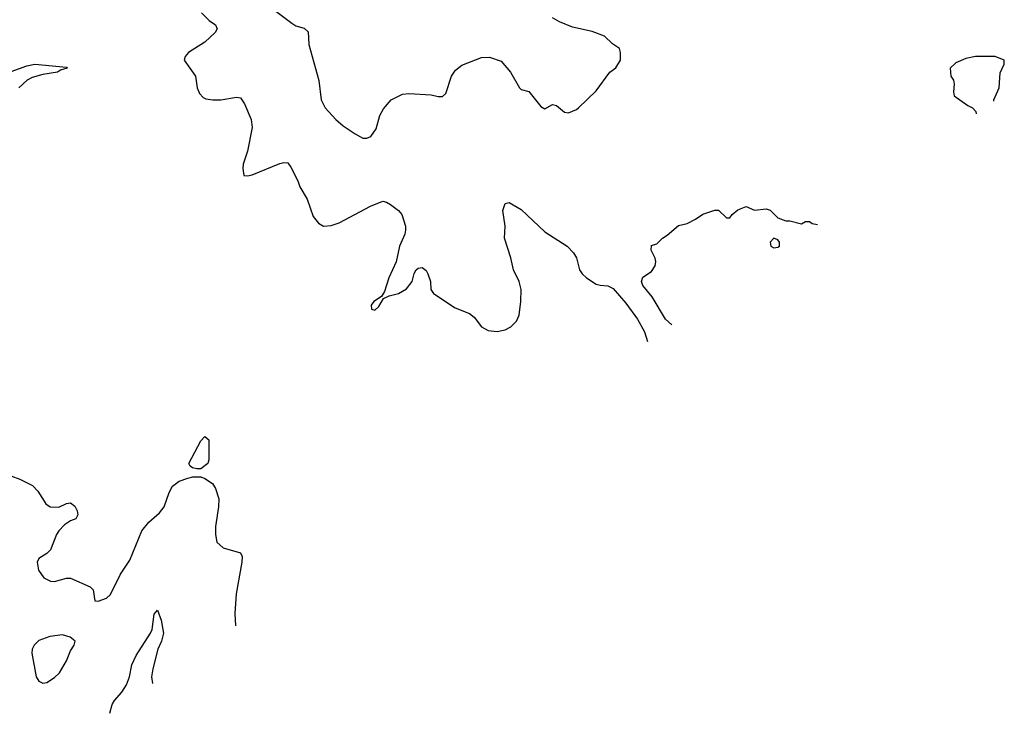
# Model space of a CAD drawing. Header units: inches. Extents: x 2001573 to 2220545, y 644482 to 846830.
# Tile 641 of 656: x 2202613 to 2207595, y 740985 to 744496. Entities that reach past the tile are written whole.
import ezdxf

# ---------------------------------------------------------------- set-up
doc = ezdxf.new("R2010")
doc.units = ezdxf.units.IN
doc.header["$MEASUREMENT"] = 0
doc.layers.add('C2704', color=7, linetype='Continuous')

msp = doc.modelspace()

# ---------------------------------------------------------------- linework, layer by layer
at = {"layer": 'C2704', "color": 5}
for points, elevation in [([(2203534, 744530), (2203571.8, 744491.8), (2203604.9, 744470), (2203612.7, 744450), (2203603, 744430), (2203550, 744381.3), (2203466.8, 744330), (2203450.8, 744310), (2203446, 744290), (2203502.8, 744210), (2203510.8, 744150), (2203522.5, 744122.5), (2203541.4, 744101.4), (2203554.8, 744094.8), (2203590, 744090.7), (2203630.7, 744090.7), (2203710, 744102.8), (2203730, 744101), (2203750.5, 744070.5), (2203784.9, 743990), (2203790.4, 743950), (2203766, 743830), (2203744.5, 743764.5), (2203742, 743742), (2203747.3, 743707.3), (2203765.4, 743705.4), (2203790, 743710.8), (2203930, 743768.2), (2203950, 743772.7), (2203970, 743770.5), (2203984.9, 743750), (2204020.5, 743680.5), (2204031, 743650), (2204067.9, 743587.9), (2204099, 743499), (2204125.1, 743465.1), (2204150, 743450.6), (2204190, 743454.4), (2204230, 743467), (2204387.9, 743552.1), (2204450, 743577), (2204470, 743572.4), (2204490, 743560.4), (2204530.3, 743530.3), (2204546.4, 743510), (2204565.3, 743450), (2204564.9, 743430), (2204561.3, 743410), (2204535.8, 743350), (2204518.4, 743270), (2204480.4, 743190), (2204459.8, 743120.2), (2204444.7, 743095.3), (2204406, 743070), (2204392, 743050), (2204394, 743030), (2204410, 743024.7), (2204430, 743044.7), (2204454.6, 743085.4), (2204482, 743098), (2204530, 743110.5), (2204570, 743133.4), (2204599.5, 743170), (2204609.5, 743210.5), (2204619, 743230), (2204630, 743238.8), (2204650, 743241), (2204670, 743226), (2204679.1, 743210), (2204692.4, 743170), (2204693, 743130), (2204707.3, 743110), (2204816.7, 743036.7), (2204890, 743008), (2204912.4, 742990), (2204950, 742940.5), (2204983.4, 742923.4), (2205030, 742917.1), (2205070, 742925.5), (2205098.8, 742941.2), (2205127.6, 742970), (2205139.8, 743000.2), (2205149.8, 743070.2), (2205151.2, 743130), (2205140.7, 743170), (2205112.7, 743230), (2205098.7, 743290), (2205066.6, 743390), (2205069.7, 743450), (2205058.4, 743530), (2205070, 743566), (2205090, 743570.5), (2205150, 743534.6), (2205270, 743422.6), (2205384, 743350), (2205415.3, 743315.3), (2205430, 743290.8), (2205445.7, 743230), (2205459.5, 743210), (2205482, 743190), (2205530, 743157.8), (2205550, 743151.5), (2205590, 743148.4), (2205615.6, 743135.6), (2205680.5, 743060.5), (2205739.9, 742979.9), (2205775.6, 742915.6), (2205789.6, 742867.5)], 320), ([(2203910, 744538), (2203990, 744477.3), (2204010, 744464), (2204052.8, 744452.8), (2204073.8, 744433.8), (2204076.4, 744370), (2204127.1, 744187.1), (2204139.5, 744090), (2204159.3, 744050), (2204213.4, 743990), (2204250, 743958), (2204310, 743917.3), (2204350, 743896), (2204370, 743896), (2204390, 743904.7), (2204416.5, 743943.5), (2204436, 744010), (2204454.9, 744045.1), (2204493.2, 744090), (2204550, 744118), (2204582.5, 744122.5), (2204695.9, 744115.9), (2204730, 744106.8), (2204752.9, 744107.1), (2204770, 744122), (2204798, 744210), (2204819.1, 744240.9), (2204850, 744264.9), (2204950, 744304.7), (2204990, 744306), (2205050, 744286), (2205096, 744230), (2205142, 744150), (2205150, 744142), (2205190, 744132), (2205250, 744056), (2205270, 744044.7), (2205310, 744066), (2205330, 744061), (2205370, 744026.8), (2205390, 744024), (2205430, 744040.7), (2205441.2, 744050), (2205530, 744136), (2205599, 744230), (2205630, 744251.3), (2205652.7, 744290), (2205654, 744330), (2205648.7, 744350), (2205612.9, 744372.9), (2205571.9, 744411.9), (2205510, 744435.1), (2205410, 744458.4), (2205344.7, 744484.7), (2205310, 744505.2)], 340), ([(2202570, 744232.9), (2202650, 744261.8), (2202690, 744270.6), (2202850, 744255.8), (2202854, 744250), (2202820.2, 744239.8), (2202803.8, 744230), (2202730, 744218.3), (2202676.9, 744203.1), (2202650.9, 744189.1), (2202608.4, 744151.6)], 280), ([(2207450, 744309.2), (2207401.4, 744298.6), (2207350, 744278), (2207322, 744250), (2207324.7, 744210), (2207338, 744190), (2207342, 744170), (2207338, 744130), (2207342, 744110), (2207410, 744062), (2207434, 744050), (2207451.6, 744031.6), (2207452.9, 744019.9)], 340), ([(2207542.5, 744082.8), (2207542, 744090), (2207569, 744150), (2207574, 744226), (2207595.3, 744270), (2207595.3, 744290), (2207548.9, 744308.9), (2207450, 744309.2)], 340), ([(2205913.3, 742951.8), (2205880.7, 742980.7), (2205813.8, 743093.8), (2205766, 743150), (2205759.3, 743170), (2205767, 743193), (2205810, 743221), (2205829.3, 743250), (2205832.5, 743272.5), (2205829.4, 743289.4), (2205808, 743330), (2205810, 743352), (2205838, 743362), (2205866, 743390), (2205890, 743404.7), (2205946.8, 743453.2), (2205990, 743464.7), (2206033.6, 743486.4), (2206070, 743511.3), (2206130, 743532), (2206150, 743532), (2206190, 743492), (2206207.3, 743492.7), (2206218, 743510), (2206246.3, 743533.7), (2206290, 743551), (2206331.6, 743531.6), (2206390, 743538), (2206410, 743531.3), (2206450, 743492), (2206490, 743478), (2206510, 743478), (2206570, 743462), (2206590, 743474), (2206610, 743474), (2206623.6, 743463.6), (2206649.7, 743458.9)], 320), ([(2202523.4, 742203.4), (2202613.4, 742170), (2202678.9, 742138.9), (2202704.9, 742110), (2202745.9, 742045.8), (2202766.8, 742030), (2202811.5, 742028.5), (2202850, 742046.8), (2202870, 742050.6), (2202893, 742033), (2202904, 742010), (2202907.3, 741990), (2202897.3, 741970), (2202870, 741958.7), (2202840.9, 741939.1), (2202811.2, 741908.7), (2202799.8, 741890), (2202770, 741811.8), (2202750, 741793.3), (2202710, 741769), (2202702.4, 741750), (2202708.6, 741710), (2202734.8, 741670), (2202770, 741654.4), (2202790, 741652.4), (2202850, 741668.4), (2202870, 741668.4), (2202970, 741624.7), (2202984.7, 741610), (2202994, 741554), (2203010, 741552), (2203052.1, 741567.9), (2203073.6, 741586.4), (2203123.9, 741690), (2203170, 741760.4), (2203231.7, 741908.3), (2203266.8, 741953.2), (2203320, 742000), (2203344, 742030), (2203370, 742102.8), (2203385.9, 742134.1), (2203420.5, 742159.5), (2203464.2, 742175.8), (2203490, 742182), (2203530, 742182), (2203550, 742174), (2203588.1, 742148.2), (2203603.4, 742123.4), (2203620.4, 742070), (2203619.5, 742030), (2203604.2, 741930), (2203603.7, 741890), (2203610.6, 741850.6), (2203643.5, 741823.5), (2203730, 741798), (2203739.1, 741779.1), (2203738, 741750), (2203708.7, 741590), (2203701.1, 741490), (2203704.8, 741427.2)], 280), ([(2203069.8, 740985.1), (2203081, 741030), (2203092.6, 741050), (2203130, 741091.8), (2203154.2, 741130), (2203169, 741170), (2203180.9, 741230), (2203202, 741278), (2203275.8, 741390), (2203283.5, 741410), (2203293.6, 741486.4), (2203310, 741507.3), (2203330, 741457.3), (2203340.6, 741390), (2203330.8, 741350), (2203312.2, 741310), (2203286.2, 741210), (2203280.6, 741170), (2203286, 741135.7)], 260)]:
    msp.add_lwpolyline(points, dxfattribs=dict(at, elevation=elevation))
for points, elevation in [([(2206430, 743389.2), (2206410.8, 743370), (2206414.8, 743350), (2206430, 743340.5), (2206450, 743344), (2206457.2, 743350), (2206458, 743370), (2206450, 743381.2)], 320), ([(2203510, 742222), (2203487.5, 742227.5), (2203476, 742236), (2203469.3, 742250), (2203530, 742364.7), (2203550, 742386), (2203570.3, 742370), (2203571.2, 742268.8), (2203564.9, 742250), (2203530, 742222.9)], 280), ([(2202830, 741382), (2202766.1, 741373.9), (2202710, 741353.3), (2202686, 741330), (2202676.4, 741310), (2202674, 741290), (2202697.1, 741170), (2202710, 741147.7), (2202730, 741138), (2202750, 741141.6), (2202790, 741166.4), (2202814, 741190), (2202850, 741250.8), (2202870, 741301), (2202889.2, 741330), (2202894, 741350), (2202868.7, 741370)], 280)]:
    msp.add_lwpolyline(points, close=True, dxfattribs=dict(at, elevation=elevation))

doc.saveas('drawing.dxf')
